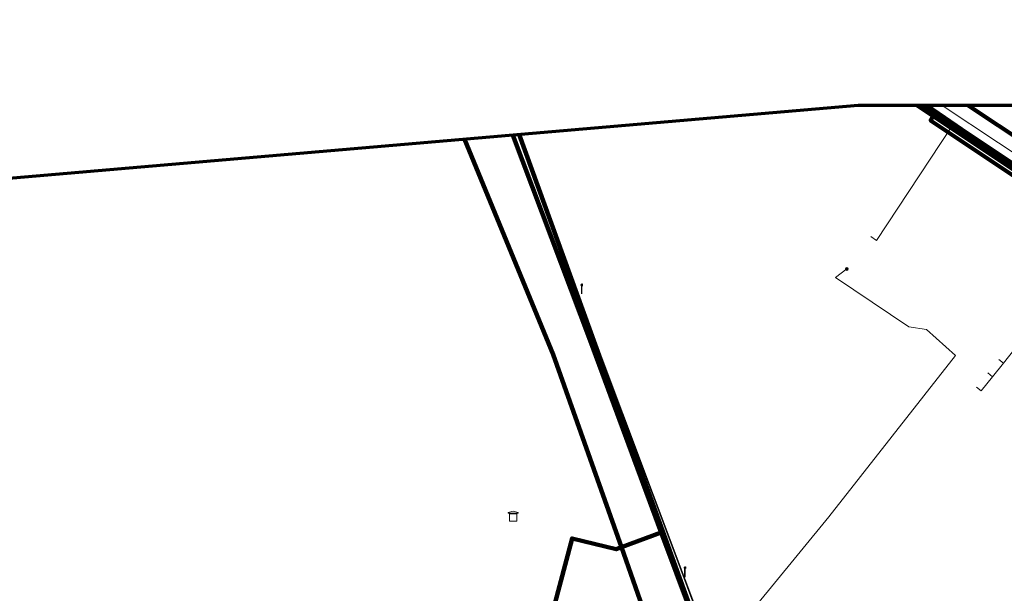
# Model space of a CAD drawing. Extents: x 152558 to 154479, y 462974 to 463683.
# Tile 570 of 638: x 154028 to 154108, y 463636 to 463683. Entities that reach past the tile are written whole.
import ezdxf
from ezdxf.lldxf.tags import DXFTag

# ---------------------------------------------------------------- set-up
doc = ezdxf.new("R2010")
doc.units = 0
doc.header["$LTSCALE"] = 0.2
doc.layers.get('0').update_dxf_attribs({"linetype": 'CONTINUOUS'})
for name, color, linetype, lineweight in [('B-RO-KL-DATA_COAXIAAL_7_ZIGGO BV-G', 90, 'KL-DATA-N', 18), ('B-RO-KL-DATA_HULPSTUK_KPN BV-S', 90, 'CONTINUOUS', 25), ('B-RO-KL-DATA_KABELBED_KPN BV-G', 90, 'CONTINUOUS', 100), ('B-RO-KL-DATA_REGGEFIBER OPERATOR BV-G', 90, 'KL-DATA-N', 18), ('B-RO-KL-DATA_STEDIN NETBEHEER BV-G', 90, 'KL-DATA-N', 18), ('B-RO-KL-ET_HS_50 KV_STEDIN NETBEHEER BV-G', 10, 'KL-HS-N', 18), ('B-RO-KL-ET_LS_400 V_STEDIN NETBEHEER BV-G', 190, 'KL-LS-N', 18), ('B-RO-KL-ET_LS_GEMEENTE AMERSFOORT-S', 190, 'CONTINUOUS', 25), ('B-RO-KL-ET_LS_HULPSTUK_STEDIN NETBEHEER BV-S', 190, 'CONTINUOUS', 25), ('B-RO-KL-ET_LS_KABELBED_GEMEENTE AMERSFOORT-G', 190, 'CONTINUOUS', 100), ('B-RO-KL-ET_LS_MANTELBUIS_GEMEENTE AMERSFOORT-G', 190, 'CONTINUOUS', 100), ('B-RO-KL-ET_MS_10 KV_STEDIN NETBEHEER BV-G', 130, 'KL-MS-N', 18), ('B-RO-KL-GAS_HD_STAAL_324_8 BAR_STEDIN NETBEHEER BV-G', 30, 'KL-GAS-HD-N', 18), ('B-RO-KL-GAS_LD_PVC_200_0.1 BAR_STEDIN NETBEHEER BV-G', 50, 'KL-GAS-LD-N', 18), ('B-RO-KL-WATER_HULPSTUK_VITENS-S', 170, 'CONTINUOUS', 25), ('B-RO-OG-INFO_ORIENTATIEPOLYGOON-GV', 7, 'CONTINUOUS', 70)]:
    doc.layers.add(name, color=color, linetype=linetype, lineweight=lineweight)
doc.styles.add('NLCS-ISO', font='NLCS-ISO.ttf')
tags = doc.linetypes.add('KL-DATA-N', pattern='A,4,-1,[101,NLCS.SHX,S=0.5,R=0,X=0,Y=0],-1,4,-1,["D",Standard,S=1,R=0,X=-0.25,Y=-0.5],-1.5', length=12.5).pattern_tags.tags
tags[18] = DXFTag(74, 10)
tags = doc.linetypes.add('KL-GAS-HD-N', pattern='A,4,-1,[69,NLCS.SHX,S=0.5,R=0,X=0,Y=0],-1,4,-1,["H",Standard,S=1,R=0,X=0,Y=-0.5],-2', length=13).pattern_tags.tags
tags[18] = DXFTag(74, 10)
tags = doc.linetypes.add('KL-GAS-LD-N', pattern='A,4,-1,[69,NLCS.SHX,S=0.5,R=0,X=0,Y=0],-1,4,-1,["L",Standard,S=1,R=0,X=0.25,Y=-0.5],-2', length=13).pattern_tags.tags
tags[18] = DXFTag(74, 10)
tags = doc.linetypes.add('KL-HS-N', pattern='A,4,-1,[103,NLCS.SHX,S=0.75,R=0,X=0,Y=0],-1,4,-1,["H",Standard,S=1,R=0,X=0,Y=-0.5],-2', length=13).pattern_tags.tags
tags[18] = DXFTag(74, 10)
tags = doc.linetypes.add('KL-LS-N', pattern='A,4,-1,[103,NLCS.SHX,S=0.75,R=0,X=0,Y=0],-1,4,-1,["L",Standard,S=1,R=0,X=0,Y=-0.5],-2', length=13).pattern_tags.tags
tags[18] = DXFTag(74, 10)
tags = doc.linetypes.add('KL-MS-N', pattern='A,4,-1,[103,NLCS.SHX,S=0.75,R=0,X=0,Y=0],-1,4,-1,["M",Standard,S=1,R=0,X=0,Y=-0.5],-2', length=13).pattern_tags.tags
tags[18] = DXFTag(74, 10)

# ---------------------------------------------------------------- blocks, each defined once
blk = doc.blocks.new('SKL-WTB_HULP_MOF-SO')
at = {"linetype": 'ByBlock', "lineweight": 18}
h = blk.add_hatch(color=0, dxfattribs=at)
h.dxf.hatch_style = 1
h.paths.add_polyline_path([(-0.5625, 0, 1), (0.5625, 0, 1)])
at = {"color": 0, "linetype": 'ByBlock', "lineweight": 18}
blk.add_circle((0, 0), 0.5625, dxfattribs=at)
at = {"color": 0, "linetype": 'ByBlock', "lineweight": 18, "style": 'NLCS-ISO', "flags": 1}
for tag, p in [('TYPE', (1.5, 0)), ('OMSCHRIJVING', (1.5, -3)), ('LABEL', (1.5, -1.5))]:
    blk.add_attdef(tag, p, '', height=1, dxfattribs=at)
blk = doc.blocks.new('SKL-WTB_HULP_TECHNISCH GEBOUW-SO')
at = {"color": 0, "linetype": 'ByBlock', "lineweight": 18}
for points in [[(-2, 1.5), (0, 2), (2, 1.5), (2, 1.18), (-2, 1.18)], [(-1.5, 1.02), (1.5, 1.02), (1.5, -2), (-1.5, -2)]]:
    blk.add_lwpolyline(points, close=True, dxfattribs=at)
at = {"color": 0, "linetype": 'ByBlock', "lineweight": 18, "style": 'NLCS-ISO', "flags": 1}
for tag, p in [('TYPE', (2.5, 0)), ('OMSCHRIJVING', (2.5, -3)), ('LABEL', (2.5, -1.5))]:
    blk.add_attdef(tag, p, '', height=1, dxfattribs=at)
blk = doc.blocks.new('SKL-WTB_HULP_OVERIG-SO')
at = {"color": 0, "linetype": 'ByBlock', "lineweight": 18}
for points in [[(-0.14, 0.14), (0.14, -0.14)], [(0.14, 0.14), (-0.14, -0.14)]]:
    blk.add_lwpolyline(points, dxfattribs=at)
at = {"color": 0, "linetype": 'ByBlock', "lineweight": 18, "style": 'NLCS-ISO', "flags": 1}
for tag, p in [('TYPE', (1.5, 0)), ('OMSCHRIJVING', (1.5, -3)), ('LABEL', (1.5, -1.5))]:
    blk.add_attdef(tag, p, '', height=1, dxfattribs=at)
blk = doc.blocks.new('SKL-ET_LS_MAST-SO')
for p, q in [((-0.05, 2.07), (0.05, 2.07)), ((-0.05, -2), (0.05, -2))]:
    blk.add_line(p, q)
for points in [[(-0.18, 1.76), (-0.22, 1.76), (-0.22, 1.84), (-0.18, 1.84), (-0.18, 1.79)], [(-0.18, 1.49), (-0.22, 1.49), (-0.22, 1.57), (-0.18, 1.57), (-0.18, 1.52)], [(-0.18, 1.79), (-0.05, 1.79)], [(-0.18, 1.76), (-0.05, 1.76)], [(-0.18, 1.52), (-0.05, 1.52)], [(-0.18, 1.49), (-0.05, 1.49)], [(-0.05, -2), (-0.05, 2.07)], [(0.05, -2), (0.05, 2.07)], [(0.18, 1.92), (0.05, 1.92)], [(0.18, 1.89), (0.05, 1.89)], [(0.18, 1.66), (0.05, 1.66)], [(0.18, 1.63), (0.05, 1.63)], [(0.18, 1.39), (0.05, 1.39)], [(0.18, 1.36), (0.05, 1.36)], [(0.18, 1.89), (0.22, 1.89), (0.22, 1.97), (0.18, 1.97), (0.18, 1.92)], [(0.18, 1.63), (0.22, 1.63), (0.22, 1.71), (0.18, 1.71), (0.18, 1.66)], [(0.18, 1.36), (0.22, 1.36), (0.22, 1.44), (0.18, 1.44), (0.18, 1.39)]]:
    blk.add_lwpolyline(points)

msp = doc.modelspace()

# ---------------------------------------------------------------- linework, layer by layer
at = {"layer": 'B-RO-KL-DATA_COAXIAAL_7_ZIGGO BV-G', "flags": 128}
for points in [[(154111.36, 463663.201), (154111.431, 463663.137), (154112.96, 463661.764), (154116.12, 463665.828), (154117.404, 463664.898), (154119.295, 463663.667), (154119.56, 463663.494), (154117.756, 463661.16), (154113.695, 463656.099), (154113.295, 463656.054), (154113.216, 463656.761), (154111.665, 463658.012), (154111.218, 463658.374), (154110.674, 463658.312), (154110.595, 463658.303), (154110.518, 463658.294), (154110.275, 463657.989), (154109.813, 463657.409), (154108.795, 463656.132), (154107.866, 463654.965), (154106.985, 463653.859), (154106.055, 463652.692), (154105.664, 463653.004)], [(154111.36, 463663.201), (154111.431, 463663.137), (154112.96, 463661.764), (154116.12, 463665.828), (154117.404, 463664.898), (154119.295, 463663.667), (154119.56, 463663.494), (154117.756, 463661.16), (154113.695, 463656.099), (154113.295, 463656.054), (154113.216, 463656.761), (154111.665, 463658.012), (154111.218, 463658.374), (154110.674, 463658.312), (154110.595, 463658.303), (154110.518, 463658.294), (154110.275, 463657.989), (154109.813, 463657.409), (154108.795, 463656.132), (154107.866, 463654.965), (154106.985, 463653.859), (154106.598, 463654.169)], [(154111.36, 463663.201), (154111.431, 463663.137), (154112.96, 463661.764), (154116.12, 463665.828), (154117.404, 463664.898), (154119.295, 463663.667), (154119.56, 463663.494), (154117.756, 463661.16), (154113.695, 463656.099), (154113.295, 463656.054), (154113.216, 463656.761), (154111.665, 463658.012), (154111.218, 463658.374), (154110.674, 463658.312), (154110.595, 463658.303), (154110.518, 463658.294), (154110.275, 463657.989), (154109.813, 463657.409), (154108.795, 463656.132), (154107.866, 463654.965), (154107.482, 463655.271)]]:
    msp.add_lwpolyline(points, dxfattribs=at)
at = {"layer": 'B-RO-KL-DATA_KABELBED_KPN BV-G', "flags": 128}
for points in [[(154101.409, 463676), (154108.801, 463671.057)], [(154101.625, 463676), (154108.801, 463671.057)], [(154104.978, 463676), (154109.905, 463672.725), (154129.682, 463659.4), (154132.772, 463654.792)], [(154076.683, 463639.948), (154071.125, 463655.679), (154063.871, 463673.234)], [(154079.938, 463641.135), (154074.124, 463656.798), (154067.813, 463673.573)], [(154088.054, 463619.552), (154083.958, 463630.468), (154068.344, 463673.619)], [(154079.938, 463641.135), (154076.683, 463639.948)], [(154082.342, 463634.657), (154079.938, 463641.135)], [(154076.683, 463639.948), (154076.262, 463639.765), (154072.657, 463640.659), (154069.768, 463629.781), (154069.768, 463629.78)], [(154127.248, 463513.821), (154123.153, 463512.323), (154094.327, 463590.022), (154083.51, 463620.629), (154082.678, 463622.985), (154080.672, 463628.66), (154078.989, 463633.423), (154076.683, 463639.948)]]:
    msp.add_lwpolyline(points, dxfattribs=at)
at = {"layer": 'B-RO-KL-DATA_REGGEFIBER OPERATOR BV-G', "flags": 128}
msp.add_lwpolyline([(154097.037, 463665.289), (154097.503, 463664.981), (154103.628, 463674.246), (154114.147, 463667.102)], dxfattribs=at)
at = {"layer": 'B-RO-KL-DATA_STEDIN NETBEHEER BV-G', "flags": 128}
msp.add_lwpolyline([(154101.139, 463676), (154108.701, 463670.885), (154128.866, 463658.39), (154144.171, 463647.848), (154147.28, 463645.167), (154167.338, 463630.692), (154243.914, 463575.249), (154258.828, 463564.248)], dxfattribs=at)
at = {"layer": 'B-RO-KL-ET_HS_50 KV_STEDIN NETBEHEER BV-G', "flags": 128}
for points in [[(154217.296, 463594.791), (154199.435, 463607.811), (154174.743, 463625.703), (154138.431, 463650.906), (154122.512, 463662.046), (154101.448, 463676)], [(154217.325, 463594.831), (154199.464, 463607.851), (154174.772, 463625.744), (154138.46, 463650.947), (154122.54, 463662.087), (154101.539, 463676)], [(154217.354, 463594.871), (154199.493, 463607.891), (154174.801, 463625.785), (154138.489, 463650.988), (154122.568, 463662.128), (154101.629, 463676)]]:
    msp.add_lwpolyline(points, dxfattribs=at)
at = {"layer": 'B-RO-KL-ET_LS_400 V_STEDIN NETBEHEER BV-G', "flags": 128}
for points in [[(154095.161, 463608.031), (154093.206, 463607.084), (154092.437, 463609.146), (154091.104, 463612.744), (154090.518, 463614.303), (154089.853, 463616.028), (154086.581, 463624.511), (154083.782, 463631.937), (154083.794, 463632.05), (154071.676, 463664.398), (154068.343, 463673.619)], [(154068.395, 463673.623), (154071.723, 463664.415), (154084.381, 463630.625), (154086.618, 463624.694), (154090.819, 463613.804), (154105.993, 463572.901), (154106.088, 463572.797), (154106.834, 463570.779), (154106.841, 463570.618)], [(154093.262, 463607.078), (154092.586, 463608.899), (154092.102, 463610.203), (154092.072, 463610.284), (154091.214, 463612.595), (154090.972, 463613.247), (154090.706, 463613.956), (154090.523, 463614.431), (154090.111, 463615.5), (154090.035, 463615.698), (154089.516, 463617.041), (154089.31, 463617.576), (154089.051, 463618.248), (154088.897, 463618.646), (154088.25, 463620.325), (154088.174, 463620.523), (154087.969, 463621.054), (154087.947, 463621.11), (154087.914, 463621.195), (154087.372, 463622.6), (154087.295, 463622.801), (154087.113, 463623.272), (154086.701, 463624.34), (154086.436, 463625.033), (154085.9, 463626.453), (154085.836, 463626.624), (154085.651, 463627.114), (154083.826, 463631.954), (154085.851, 463632.964), (154086.068, 463633.227), (154088.923, 463636.705), (154093.614, 463642.419), (154103.969, 463655.582), (154101.593, 463657.714), (154100.146, 463657.937), (154094.158, 463661.948), (154095.089, 463662.651)]]:
    msp.add_lwpolyline(points, dxfattribs=at)
at = {"layer": 'B-RO-KL-ET_LS_KABELBED_GEMEENTE AMERSFOORT-G', "flags": 128}
msp.add_lwpolyline([(154118.056, 463664.494), (154112.165, 463668.423), (154102.138, 463675.111), (154100.83, 463676)], dxfattribs=at)
at = {"layer": 'B-RO-KL-ET_LS_MANTELBUIS_GEMEENTE AMERSFOORT-G', "flags": 128}
msp.add_lwpolyline([(154102.359, 463675.441), (154101.915, 463674.775), (154111.942, 463668.088), (154112.386, 463668.753), (154102.367, 463675.435)], dxfattribs=at)
at = {"layer": 'B-RO-KL-ET_MS_10 KV_STEDIN NETBEHEER BV-G', "flags": 128}
for points in [[(154212.595, 463597.285), (154167.309, 463630.652), (154147.249, 463645.128), (154144.14, 463647.808), (154128.838, 463658.349), (154108.674, 463670.843), (154101.05, 463676)], [(154214.306, 463596.301), (154212.623, 463597.327), (154167.338, 463630.692), (154147.28, 463645.167), (154144.171, 463647.848), (154128.866, 463658.39), (154108.701, 463670.885), (154101.139, 463676)], [(154219.294, 463592.905), (154214.333, 463596.343), (154212.651, 463597.369), (154167.367, 463630.732), (154147.311, 463645.206), (154144.202, 463647.888), (154128.894, 463658.431), (154108.728, 463670.927), (154101.228, 463676)]]:
    msp.add_lwpolyline(points, dxfattribs=at)
at = {"layer": 'B-RO-KL-GAS_HD_STAAL_324_8 BAR_STEDIN NETBEHEER BV-G', "flags": 128}
msp.add_lwpolyline([(154104.859, 463676), (154109.866, 463672.632), (154148.55, 463646.643), (154174.4, 463627.465), (154210.275, 463601.19)], dxfattribs=at)
at = {"layer": 'B-RO-KL-GAS_LD_PVC_200_0.1 BAR_STEDIN NETBEHEER BV-G', "flags": 128}
msp.add_lwpolyline([(154102.856, 463676), (154116.675, 463666.86), (154124.672, 463661.318), (154125.907, 463660.462), (154133.51, 463655.193), (154169.08, 463630.516), (154175.649, 463625.955), (154206.417, 463603.324)], dxfattribs=at)
at = {"layer": 'B-RO-OG-INFO_ORIENTATIEPOLYGOON-GV', "flags": 128}
msp.add_lwpolyline([(152558, 463387), (153001, 463152), (154184, 462974), (154479, 462991), (154348, 463253), (154416, 463495), (154184, 463676), (154096, 463676), (153945, 463663), (153854, 463451), (153015, 463683), (152584, 463595)], close=True, dxfattribs=at)

# ---------------------------------------------------------------- block references
at = {"layer": 'B-RO-KL-DATA_HULPSTUK_KPN BV-S', "xscale": 0.2, "yscale": 0.2, "zscale": 0.2}
for p in [(154079.938, 463641.135), (154079.938, 463641.135), (154079.938, 463641.135), (154076.683, 463639.948), (154076.683, 463639.948), (154076.683, 463639.948), (154076.683, 463639.948)]:
    msp.add_blockref('SKL-WTB_HULP_OVERIG-SO', p, dxfattribs=at)
at = {"layer": 'B-RO-KL-ET_LS_GEMEENTE AMERSFOORT-S', "xscale": 0.2, "yscale": 0.2, "zscale": 0.2}
for p in [(154073.457, 463661.014), (154081.882, 463637.932)]:
    msp.add_blockref('SKL-ET_LS_MAST-SO', p, dxfattribs=at)
at = {"layer": 'B-RO-KL-ET_LS_HULPSTUK_STEDIN NETBEHEER BV-S', "xscale": 0.2, "yscale": 0.2, "zscale": 0.2}
msp.add_blockref('SKL-WTB_HULP_MOF-SO', (154095.089, 463662.651), dxfattribs=at)
at = {"layer": 'B-RO-KL-WATER_HULPSTUK_VITENS-S', "xscale": 0.2, "yscale": 0.2, "zscale": 0.2}
msp.add_blockref('SKL-WTB_HULP_TECHNISCH GEBOUW-SO', (154067.845, 463642.471), dxfattribs=at)

doc.saveas('drawing.dxf')
